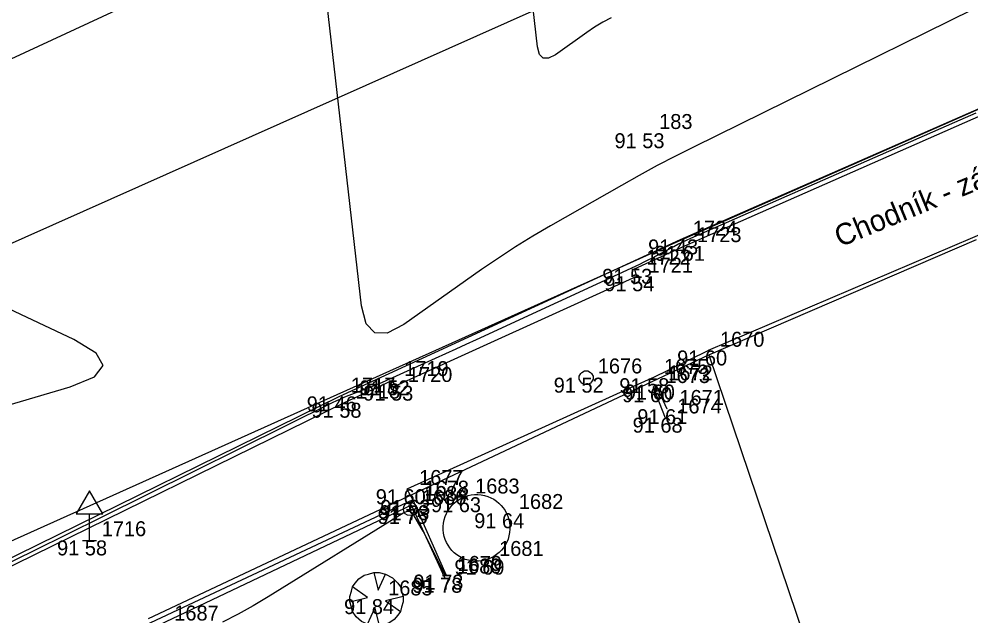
# Model space of a CAD drawing. Extents: x -711081 to -709338, y -1025122 to -1024092.
# Drawn here: x -710847.47 to -710829.62, y -1024973.61 to -1024962.43 of the extents above; entities that cross this region are included whole.
import ezdxf

# ---------------------------------------------------------------- set-up
doc = ezdxf.new("R2010")
doc.units = 0
for name, color, linetype in [('Ex_Minor Contours', 7, 'Continuous'), ('Z_body', 7, 'Continuous'), ('Z_body_cisla', 7, 'Continuous'), ('Z_body_vysky_redukovane', 7, 'Continuous'), ('Z_budova', 7, 'Continuous'), ('Z_chodnik', 7, 'Continuous'), ('Z_dopravni_znacky', 7, 'Continuous'), ('Z_katastr_hranice', 7, 'Continuous'), ('Z_komunikace', 7, 'Continuous'), ('Z_komunikace_osa', 7, 'Continuous'), ('Z_obruba', 7, 'Continuous'), ('Z_popisy', 7, 'Continuous'), ('Z_rozhranni', 7, 'Continuous'), ('Z_site_vodovod_znaky', 7, 'Continuous'), ('Z_sloupek_kov', 7, 'Continuous'), ('Z_studna', 7, 'Continuous'), ('Z_vdz12_plna', 7, 'Continuous'), ('Z_zelen_jednotliva', 7, 'Continuous')]:
    doc.layers.add(name, color=color, linetype=linetype)

# ---------------------------------------------------------------- blocks, each defined once
blk = doc.blocks.new('POINT_DISPLAY')
blk.add_line((0, 0), (0, 0))
blk = doc.blocks.new('Z22')
for p, q in [((-0.4, 0.3), (-0.33, 0.38)), ((-0.33, 0.38), (-0.23, 0.45)), ((-0.23, 0.45), (-0.15, 0.47)), ((-0.15, 0.47), (-0.05, 0.5)), ((-0.05, 0.5), (0.05, 0.5)), ((-0.05, 0.5), (0.03, 0.17)), ((0.03, 0.17), (0.17, 0.47)), ((0.05, 0.5), (0.17, 0.47)), ((0.17, 0.47), (0.3, 0.4)), ((0.3, 0.4), (0.4, 0.3)), ((-0.47, 0.15), (-0.45, 0.23)), ((-0.45, 0.23), (-0.4, 0.3)), ((-0.17, 0.03), (-0.45, 0.23)), ((0.4, 0.3), (0.45, 0.23)), ((0.45, 0.23), (0.47, 0.15)), ((-0.5, 0.05), (-0.47, 0.15)), ((-0.5, -0.05), (-0.5, 0.05)), ((-0.5, -0.05), (-0.17, 0.03)), ((0.5, 0.05), (0.17, -0.03)), ((0.47, 0.15), (0.5, 0.05)), ((0.5, 0.05), (0.5, -0.05)), ((-0.47, -0.15), (-0.5, -0.05)), ((-0.45, -0.23), (-0.47, -0.15)), ((-0.17, -0.47), (-0.03, -0.17)), ((-0.03, -0.17), (0.05, -0.5)), ((0.17, -0.03), (0.45, -0.23)), ((0.47, -0.15), (0.45, -0.23)), ((0.5, -0.05), (0.47, -0.15)), ((-0.38, -0.33), (-0.45, -0.23)), ((-0.28, -0.42), (-0.38, -0.33)), ((0.4, -0.3), (0.33, -0.38)), ((0.45, -0.23), (0.4, -0.3)), ((-0.17, -0.47), (-0.28, -0.42)), ((-0.05, -0.5), (-0.17, -0.47)), ((0.05, -0.5), (-0.05, -0.5)), ((0.15, -0.47), (0.05, -0.5)), ((0.23, -0.45), (0.15, -0.47)), ((0.33, -0.38), (0.23, -0.45))]:
    blk.add_line(p, q)
blk = doc.blocks.new('Z614')
for p, q in [((-0.13, 0.03), (-0.1, 0.08)), ((-0.13, -0.03), (-0.13, 0.03)), ((-0.1, 0.08), (-0.08, 0.1)), ((-0.08, 0.1), (-0.03, 0.13)), ((-0.03, 0.13), (0.03, 0.13)), ((0.03, 0.13), (0.08, 0.1)), ((0.08, 0.1), (0.1, 0.08)), ((0.1, 0.08), (0.13, 0.03)), ((0.13, 0.03), (0.13, -0.03)), ((-0.1, -0.08), (-0.13, -0.03)), ((-0.08, -0.1), (-0.1, -0.08)), ((-0.03, -0.13), (-0.08, -0.1)), ((0.03, -0.13), (-0.03, -0.13)), ((0.08, -0.1), (0.03, -0.13)), ((0.1, -0.08), (0.08, -0.1)), ((0.13, -0.03), (0.1, -0.08))]:
    blk.add_line(p, q)
blk = doc.blocks.new('Z15')
blk.add_circle((0, 0), 0.125)
blk = doc.blocks.new('Z527')
for p, q in [((0, 0.93), (-0.25, 0.5)), ((0.25, 0.5), (0, 0.93)), ((-0.25, 0.5), (0.25, 0.5)), ((0, 0), (0, 0.5)), ((-0.13, 0), (0.13, 0))]:
    blk.add_line(p, q)

msp = doc.modelspace()

# ---------------------------------------------------------------- linework, layer by layer
at = {"layer": 'Ex_Minor Contours'}
for points in [[(-710827.421, -1024961.178), (-710834.824, -1024964.828), (-710835.166, -1024965), (-710835.506, -1024965.177), (-710835.842, -1024965.359), (-710836.176, -1024965.546), (-710837.507, -1024966.304), (-710837.838, -1024966.497), (-710838.163, -1024966.699), (-710838.483, -1024966.908), (-710838.798, -1024967.125), (-710840.257, -1024968.155), (-710840.566, -1024968.317), (-710840.802, -1024968.312), (-710840.962, -1024968.14), (-710841.048, -1024967.801), (-710841.911, -1024960.24)], [(-710836.369, -1024962.406), (-710836.526, -1024962.491), (-710836.679, -1024962.584), (-710836.828, -1024962.683), (-710837.415, -1024963.098), (-710837.546, -1024963.166), (-710837.645, -1024963.164), (-710837.713, -1024963.092), (-710837.749, -1024962.948), (-710837.918, -1024961.466)], [(-710847.822, -1024972.7), (-710847.188, -1024972.387), (-710846.555, -1024972.074), (-710845.922, -1024971.761), (-710841.591, -1024969.615), (-710841.515, -1024969.578), (-710841.438, -1024969.544), (-710841.361, -1024969.511), (-710841.283, -1024969.48), (-710840.968, -1024969.36), (-710840.889, -1024969.329), (-710840.811, -1024969.298), (-710840.733, -1024969.265), (-710840.656, -1024969.231), (-710839.661, -1024968.785), (-710839.469, -1024968.699), (-710839.278, -1024968.612), (-710839.087, -1024968.525), (-710838.897, -1024968.437), (-710835.835, -1024967.02), (-710835.754, -1024966.982), (-710835.673, -1024966.943), (-710835.593, -1024966.902), (-710835.514, -1024966.86), (-710835.197, -1024966.691), (-710835.118, -1024966.65), (-710835.037, -1024966.61), (-710834.956, -1024966.571), (-710834.875, -1024966.535), (-710829.929, -1024964.363), (-710829.525, -1024964.185)], [(-710849.693, -1024970.26), (-710846.51, -1024969.322), (-710846.056, -1024969.134), (-710845.893, -1024968.923), (-710846.022, -1024968.691), (-710846.442, -1024968.435), (-710850.647, -1024966.457)], [(-710839.478, -1024972.864), (-710839.801, -1024972.207), (-710839.832, -1024972.146), (-710839.864, -1024972.085), (-710839.897, -1024972.025), (-710839.931, -1024971.966), (-710840.071, -1024971.729), (-710840.108, -1024971.681), (-710840.152, -1024971.658), (-710840.201, -1024971.658), (-710840.257, -1024971.682), (-710842.797, -1024973.257), (-710843.078, -1024973.425), (-710843.364, -1024973.584), (-710843.655, -1024973.733)]]:
    msp.add_lwpolyline(points, dxfattribs=at)
at = {"layer": 'Z_budova'}
msp.add_line((-710823.1, -1024963.76), (-710834.55, -1024968.64), dxfattribs=at)
at = {"layer": 'Z_chodnik'}
for p, q in [((-710835.61, -1024969.16), (-710834.55, -1024968.64)), ((-710835.61, -1024969.16), (-710840.2, -1024971.24)), ((-710840.2, -1024971.24), (-710840.09, -1024971.44)), ((-710840.09, -1024971.44), (-710846.67, -1024974.52))]:
    msp.add_line(p, q, dxfattribs=at)
at = {"layer": 'Z_katastr_hranice'}
for p, q in [((-710835.15, -1024966.61), (-710822.8, -1024961.17)), ((-710834.54, -1024968.72), (-710829.52, -1024966.56)), ((-710847.68, -1024972.24), (-710835.15, -1024966.61)), ((-710845.04, -1024973.66), (-710834.54, -1024968.72)), ((-710834.54, -1024968.72), (-710831.7, -1024977.11))]:
    msp.add_line(p, q, dxfattribs=at)
at = {"layer": 'Z_komunikace'}
for p, q in [((-710835.07, -1024966.56), (-710825.92, -1024962.55)), ((-710841.47, -1024969.5), (-710835.07, -1024966.56)), ((-710852.27, -1024974.81), (-710841.47, -1024969.5))]:
    msp.add_line(p, q, dxfattribs=at)
at = {"layer": 'Z_komunikace_osa'}
msp.add_line((-710851.07, -1024968.17), (-710836.8, -1024961.81), dxfattribs=at)
at = {"layer": 'Z_obruba'}
for p, q in [((-710834.99, -1024966.68), (-710825.84, -1024962.65)), ((-710835.93, -1024967.11), (-710834.99, -1024966.68)), ((-710840.41, -1024969.3), (-710835.89, -1024967.25)), ((-710835.89, -1024967.25), (-710835.93, -1024967.11)), ((-710841.38, -1024969.62), (-710840.48, -1024969.2)), ((-710840.48, -1024969.2), (-710840.41, -1024969.3)), ((-710835.53, -1024969.28), (-710835.58, -1024969.33)), ((-710835.58, -1024969.33), (-710835.36, -1024969.9)), ((-710835.32, -1024969.74), (-710835.53, -1024969.28)), ((-710852.25, -1024974.95), (-710841.38, -1024969.62)), ((-710840.11, -1024971.54), (-710846.57, -1024974.6)), ((-710839.49, -1024972.9), (-710840.11, -1024971.54))]:
    msp.add_line(p, q, dxfattribs=at)
at = {"layer": 'Z_rozhranni'}
msp.add_line((-710840.09, -1024971.44), (-710839.47, -1024972.84), dxfattribs=at)
at = {"layer": 'Z_studna'}
msp.add_ellipse((-710838.893, -1024971.965), major_axis=(0.62, -0.088), ratio=0.998505, dxfattribs=at)
at = {"layer": 'Z_vdz12_plna'}
msp.add_line((-710852.51, -1024965.44), (-710838.42, -1024958.91), dxfattribs=at)

# ---------------------------------------------------------------- block references
at = {"layer": 'Z_body'}
for p in [(-710835.7, -1024964.57), (-710835.07, -1024966.56), (-710834.99, -1024966.68), (-710835.93, -1024967.11), (-710835.89, -1024967.25), (-710834.55, -1024968.64), (-710840.48, -1024969.2), (-710836.84, -1024969.15), (-710835.61, -1024969.16), (-710840.41, -1024969.3), (-710835.58, -1024969.33), (-710835.53, -1024969.28), (-710841.47, -1024969.5), (-710841.38, -1024969.62), (-710835.32, -1024969.74), (-710835.36, -1024969.9), (-710840.2, -1024971.24), (-710839.14, -1024971.39), (-710840.11, -1024971.54), (-710840.09, -1024971.44), (-710840.14, -1024971.61), (-710838.33, -1024971.69), (-710846.15, -1024972.2), (-710838.7, -1024972.56), (-710839.49, -1024972.9), (-710839.47, -1024972.84), (-710840.77, -1024973.3)]:
    msp.add_blockref('POINT_DISPLAY', p, dxfattribs=at)
at = {"layer": 'Z_dopravni_znacky'}
msp.add_blockref('Z527', (-710846.15, -1024972.2), dxfattribs=at)
at = {"layer": 'Z_site_vodovod_znaky'}
msp.add_blockref('Z614', (-710836.84, -1024969.15), dxfattribs=at)
at = {"layer": 'Z_sloupek_kov'}
msp.add_blockref('Z15', (-710840.14, -1024971.61), dxfattribs=at)
at = {"layer": 'Z_zelen_jednotliva'}
msp.add_blockref('Z22', (-710840.77, -1024973.3), dxfattribs=at)

# ---------------------------------------------------------------- texts
at = {"layer": 'Z_body_cisla'}
for s, p in [('183', (-710835.47, -1024964.49)), ('1724', (-710834.84, -1024966.49)), ('1723', (-710834.76, -1024966.61)), ('1722', (-710835.71, -1024967.03)), ('1721', (-710835.67, -1024967.18)), ('1670', (-710834.33, -1024968.57)), ('1719', (-710840.25, -1024969.12)), ('1676', (-710836.62, -1024969.07)), ('1675', (-710835.38, -1024969.08)), ('1720', (-710840.18, -1024969.23)), ('1673', (-710835.35, -1024969.25)), ('1672', (-710835.3, -1024969.2)), ('1717', (-710841.25, -1024969.43)), ('1718', (-710841.16, -1024969.54)), ('1671', (-710835.09, -1024969.66)), ('1674', (-710835.13, -1024969.82)), ('1677', (-710839.97, -1024971.16)), ('1684', (-710839.88, -1024971.46)), ('1678', (-710839.87, -1024971.36)), ('1683', (-710838.92, -1024971.32)), ('1686', (-710839.92, -1024971.53)), ('1682', (-710838.1, -1024971.61)), ('1716', (-710845.92, -1024972.12)), ('1681', (-710838.47, -1024972.49)), ('1680', (-710839.26, -1024972.82)), ('1679', (-710839.25, -1024972.77)), ('1685', (-710840.55, -1024973.23)), ('1687', (-710844.56, -1024973.7))]:
    msp.add_text(s, height=0.28, dxfattribs=at).set_placement(p)
at = {"layer": 'Z_body_vysky_redukovane'}
for s, p in [('91 53', (-710836.307, -1024964.85)), ('91 43', (-710835.677, -1024966.84)), ('91 61', (-710835.55, -1024966.96)), ('91 53', (-710836.537, -1024967.39)), ('91 54', (-710836.497, -1024967.53)), ('91 60', (-710835.133, -1024968.92)), ('91 52', (-710841.087, -1024969.48)), ('91 52', (-710837.447, -1024969.43)), ('91 58', (-710836.217, -1024969.44)), ('91 53', (-710841.017, -1024969.58)), ('91 60', (-710836.163, -1024969.61)), ('91 60', (-710836.113, -1024969.56)), ('91 46', (-710842.077, -1024969.78)), ('91 58', (-710841.987, -1024969.9)), ('91 61', (-710835.88, -1024970.02)), ('91 68', (-710835.967, -1024970.18)), ('91 60', (-710840.783, -1024971.52)), ('91 63', (-710839.747, -1024971.67)), ('91 73', (-710840.717, -1024971.82)), ('91 63', (-710840.697, -1024971.72)), ('91 75', (-710840.747, -1024971.89)), ('91 64', (-710838.937, -1024971.97)), ('91 58', (-710846.757, -1024972.48)), ('91 69', (-710839.307, -1024972.84)), ('91 78', (-710840.097, -1024973.18)), ('91 73', (-710840.077, -1024973.12)), ('91 84', (-710841.377, -1024973.58))]:
    msp.add_text(s, height=0.28, dxfattribs=at).set_placement(p)
at = {"layer": 'Z_popisy'}
msp.add_text('Chodník - zámk. dlažba', height=0.4, rotation=22.5, dxfattribs=at).set_placement((-710832.08, -1024966.71))

doc.saveas('drawing.dxf')
